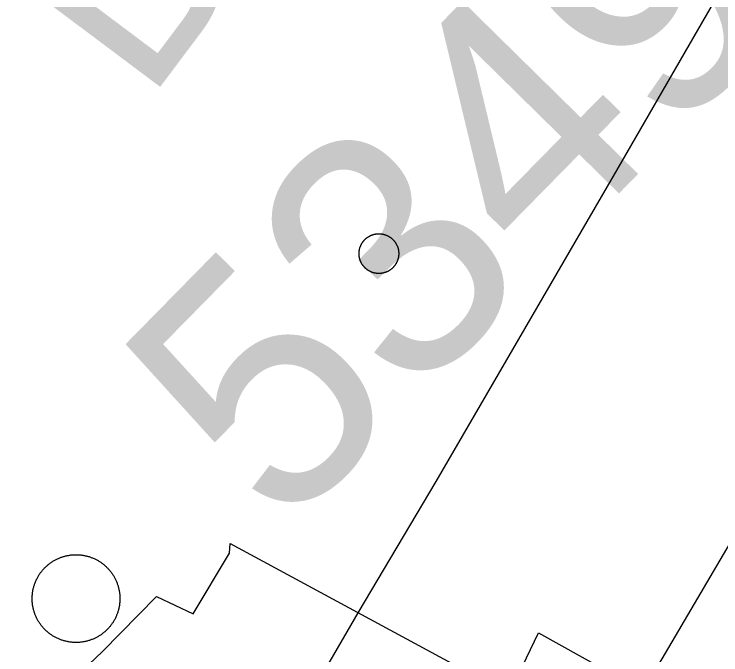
# Model space of a CAD drawing. Extents: x 3568792 to 3606828, y 529143 to 554785.
# Drawn here: x 3575535.6 to 3575822.6, y 544139.3 to 544399.3 of the extents above; entities that cross this region are included whole.
import ezdxf

# ---------------------------------------------------------------- set-up
doc = ezdxf.new("R2010")
doc.units = 0
for name, color, linetype in [('V-DOMW-TANK', 7, 'Continuous'), ('V-RIVR-RANG-IDEN', 7, 'Continuous'), ('V-SURV-IDEN', 7, 'Continuous'), ('V-UTIL-LINE', 7, 'Continuous')]:
    doc.layers.add(name, color=color, linetype=linetype)

msp = doc.modelspace()

# ---------------------------------------------------------------- linework, layer by layer
at = {"layer": 'V-DOMW-TANK'}
for points in [[(3575675.79, 544303.71), (3575675.82, 544303.85), (3575675.85, 544303.99), (3575675.89, 544304.12), (3575675.92, 544304.26), (3575675.96, 544304.4), (3575676, 544304.53), (3575676.04, 544304.66), (3575676.09, 544304.8), (3575676.14, 544304.93), (3575676.19, 544305.06), (3575676.24, 544305.19), (3575676.3, 544305.32), (3575676.35, 544305.45), (3575676.41, 544305.58), (3575676.48, 544305.7), (3575676.54, 544305.83), (3575676.61, 544305.95), (3575676.67, 544306.08), (3575676.74, 544306.2), (3575676.82, 544306.32), (3575676.89, 544306.44), (3575676.97, 544306.55), (3575677.05, 544306.67), (3575677.13, 544306.79), (3575677.21, 544306.9), (3575677.29, 544307.02), (3575677.38, 544307.12), (3575677.47, 544307.23), (3575677.56, 544307.34), (3575677.65, 544307.45), (3575677.75, 544307.55), (3575677.84, 544307.66), (3575677.94, 544307.76), (3575678.04, 544307.86), (3575678.14, 544307.95), (3575678.24, 544308.05), (3575678.35, 544308.15), (3575678.45, 544308.24), (3575678.56, 544308.33), (3575678.67, 544308.42), (3575678.78, 544308.5), (3575678.89, 544308.59), (3575679.01, 544308.67), (3575679.12, 544308.75), (3575679.24, 544308.83), (3575679.36, 544308.91), (3575679.48, 544308.98), (3575679.6, 544309.05), (3575679.72, 544309.12), (3575679.84, 544309.19), (3575679.97, 544309.26), (3575680.09, 544309.32), (3575680.22, 544309.38), (3575680.35, 544309.45), (3575680.47, 544309.5), (3575680.6, 544309.56), (3575680.73, 544309.61), (3575680.87, 544309.66), (3575681, 544309.71), (3575681.13, 544309.76), (3575681.27, 544309.8), (3575681.4, 544309.84), (3575681.54, 544309.88), (3575681.67, 544309.92), (3575681.81, 544309.95), (3575681.95, 544309.98), (3575682.08, 544310.01), (3575682.22, 544310.04), (3575682.36, 544310.06), (3575682.5, 544310.08), (3575682.64, 544310.1), (3575682.78, 544310.12), (3575682.92, 544310.14), (3575683.06, 544310.15), (3575683.2, 544310.16), (3575683.34, 544310.16), (3575683.48, 544310.17), (3575683.62, 544310.17), (3575683.76, 544310.17), (3575683.9, 544310.17), (3575684.04, 544310.16), (3575684.18, 544310.16), (3575684.32, 544310.15), (3575684.46, 544310.14), (3575684.6, 544310.12), (3575684.74, 544310.1), (3575684.88, 544310.08), (3575685.02, 544310.06), (3575685.16, 544310.04), (3575685.3, 544310.01), (3575685.44, 544309.98), (3575685.57, 544309.95), (3575685.71, 544309.92), (3575685.84, 544309.88), (3575685.98, 544309.84), (3575686.12, 544309.8), (3575686.25, 544309.76), (3575686.38, 544309.71), (3575686.51, 544309.66), (3575686.65, 544309.61)], [(3575686.65, 544309.61), (3575686.78, 544309.56), (3575686.91, 544309.51), (3575687.03, 544309.45), (3575687.16, 544309.39), (3575687.29, 544309.33), (3575687.41, 544309.26), (3575687.54, 544309.2), (3575687.66, 544309.13), (3575687.78, 544309.06), (3575687.91, 544308.99), (3575688.02, 544308.91), (3575688.14, 544308.83), (3575688.26, 544308.76), (3575688.37, 544308.68), (3575688.49, 544308.59), (3575688.6, 544308.51), (3575688.71, 544308.42), (3575688.82, 544308.33), (3575688.93, 544308.24), (3575689.04, 544308.15), (3575689.14, 544308.06), (3575689.24, 544307.96), (3575689.34, 544307.86), (3575689.44, 544307.76), (3575689.54, 544307.66), (3575689.64, 544307.56), (3575689.73, 544307.45), (3575689.82, 544307.35), (3575689.91, 544307.24), (3575690, 544307.13), (3575690.09, 544307.02), (3575690.17, 544306.91), (3575690.26, 544306.8), (3575690.34, 544306.68), (3575690.42, 544306.56), (3575690.49, 544306.45), (3575690.57, 544306.33), (3575690.64, 544306.21), (3575690.71, 544306.08), (3575690.78, 544305.96), (3575690.85, 544305.83), (3575690.91, 544305.71), (3575690.97, 544305.58), (3575691.03, 544305.46), (3575691.09, 544305.33), (3575691.14, 544305.2), (3575691.2, 544305.07), (3575691.25, 544304.94), (3575691.29, 544304.81), (3575691.34, 544304.67), (3575691.38, 544304.54), (3575691.43, 544304.4), (3575691.46, 544304.27), (3575691.5, 544304.13), (3575691.53, 544304), (3575691.57, 544303.86), (3575691.6, 544303.72), (3575691.62, 544303.58), (3575691.65, 544303.44), (3575691.67, 544303.3), (3575691.69, 544303.16), (3575691.71, 544303.03), (3575691.72, 544302.89), (3575691.73, 544302.74), (3575691.74, 544302.6), (3575691.75, 544302.46), (3575691.75, 544302.32), (3575691.76, 544302.18), (3575691.76, 544302.04), (3575691.75, 544301.9), (3575691.75, 544301.76), (3575691.74, 544301.62), (3575691.73, 544301.48), (3575691.72, 544301.34), (3575691.71, 544301.2), (3575691.69, 544301.06), (3575691.67, 544300.92), (3575691.65, 544300.78), (3575691.62, 544300.64), (3575691.6, 544300.5), (3575691.57, 544300.37), (3575691.54, 544300.23), (3575691.5, 544300.09), (3575691.47, 544299.96), (3575691.43, 544299.82), (3575691.39, 544299.69), (3575691.34, 544299.55), (3575691.3, 544299.42), (3575691.25, 544299.29), (3575691.2, 544299.16), (3575691.15, 544299.03), (3575691.09, 544298.9), (3575691.03, 544298.77), (3575690.98, 544298.64), (3575690.91, 544298.51), (3575690.85, 544298.39), (3575690.78, 544298.26), (3575690.71, 544298.14), (3575690.65, 544298.02), (3575690.57, 544297.9)], [(3575683.49, 544294.05), (3575683.35, 544294.05), (3575683.21, 544294.06), (3575683.06, 544294.07), (3575682.93, 544294.08), (3575682.79, 544294.1), (3575682.65, 544294.11), (3575682.51, 544294.13), (3575682.37, 544294.16), (3575682.23, 544294.18), (3575682.09, 544294.21), (3575681.95, 544294.23), (3575681.81, 544294.27), (3575681.68, 544294.3), (3575681.54, 544294.34), (3575681.41, 544294.37), (3575681.27, 544294.42), (3575681.14, 544294.46), (3575681.01, 544294.51), (3575680.87, 544294.56), (3575680.74, 544294.6), (3575680.61, 544294.66), (3575680.48, 544294.71), (3575680.36, 544294.77), (3575680.23, 544294.83), (3575680.1, 544294.89), (3575679.98, 544294.95), (3575679.85, 544295.02), (3575679.73, 544295.09), (3575679.61, 544295.16), (3575679.48, 544295.23), (3575679.36, 544295.3), (3575679.25, 544295.38), (3575679.13, 544295.46), (3575679.01, 544295.54), (3575678.9, 544295.62), (3575678.79, 544295.71), (3575678.68, 544295.8), (3575678.57, 544295.88), (3575678.46, 544295.97), (3575678.35, 544296.07), (3575678.25, 544296.16), (3575678.15, 544296.26), (3575678.04, 544296.35), (3575677.95, 544296.45), (3575677.85, 544296.55), (3575677.75, 544296.66), (3575677.66, 544296.76), (3575677.56, 544296.87), (3575677.47, 544296.97), (3575677.39, 544297.09), (3575677.3, 544297.2), (3575677.21, 544297.31), (3575677.13, 544297.42), (3575677.05, 544297.54), (3575676.97, 544297.65), (3575676.9, 544297.77), (3575676.82, 544297.89), (3575676.75, 544298.01), (3575676.68, 544298.14), (3575676.61, 544298.26), (3575676.54, 544298.38), (3575676.48, 544298.51), (3575676.42, 544298.63), (3575676.36, 544298.76), (3575676.3, 544298.89), (3575676.25, 544299.02), (3575676.19, 544299.15), (3575676.14, 544299.28), (3575676.09, 544299.41), (3575676.05, 544299.55), (3575676.01, 544299.68), (3575675.96, 544299.81), (3575675.92, 544299.95), (3575675.89, 544300.09), (3575675.85, 544300.22), (3575675.82, 544300.36), (3575675.79, 544300.5), (3575675.77, 544300.64), (3575675.74, 544300.77), (3575675.72, 544300.91), (3575675.7, 544301.05), (3575675.68, 544301.19), (3575675.67, 544301.33), (3575675.66, 544301.47), (3575675.65, 544301.61), (3575675.64, 544301.76), (3575675.63, 544301.89), (3575675.63, 544302.03), (3575675.63, 544302.18), (3575675.63, 544302.31), (3575675.64, 544302.46), (3575675.65, 544302.6), (3575675.66, 544302.74), (3575675.67, 544302.88), (3575675.68, 544303.02), (3575675.7, 544303.15), (3575675.72, 544303.3), (3575675.74, 544303.44), (3575675.76, 544303.57), (3575675.79, 544303.71)], [(3575690.57, 544297.9), (3575690.5, 544297.78), (3575690.42, 544297.66), (3575690.34, 544297.55), (3575690.26, 544297.43), (3575690.18, 544297.32), (3575690.09, 544297.2), (3575690.01, 544297.09), (3575689.92, 544296.98), (3575689.83, 544296.88), (3575689.74, 544296.77), (3575689.64, 544296.66), (3575689.55, 544296.56), (3575689.45, 544296.46), (3575689.35, 544296.36), (3575689.25, 544296.26), (3575689.15, 544296.17), (3575689.04, 544296.07), (3575688.94, 544295.98), (3575688.83, 544295.89), (3575688.72, 544295.8), (3575688.61, 544295.71), (3575688.5, 544295.63), (3575688.38, 544295.55), (3575688.27, 544295.47), (3575688.15, 544295.39), (3575688.03, 544295.31), (3575687.91, 544295.23), (3575687.79, 544295.17), (3575687.67, 544295.09), (3575687.55, 544295.02), (3575687.42, 544294.96), (3575687.3, 544294.9), (3575687.17, 544294.83), (3575687.04, 544294.77), (3575686.91, 544294.71), (3575686.78, 544294.66), (3575686.65, 544294.61), (3575686.52, 544294.56), (3575686.39, 544294.51), (3575686.26, 544294.46), (3575686.12, 544294.42), (3575685.99, 544294.38), (3575685.85, 544294.34), (3575685.72, 544294.3), (3575685.58, 544294.27), (3575685.44, 544294.24), (3575685.31, 544294.21), (3575685.17, 544294.18), (3575685.03, 544294.16), (3575684.89, 544294.13), (3575684.75, 544294.11), (3575684.61, 544294.1), (3575684.47, 544294.08), (3575684.33, 544294.07), (3575684.19, 544294.06), (3575684.05, 544294.05), (3575683.91, 544294.05), (3575683.77, 544294.05), (3575683.63, 544294.05), (3575683.49, 544294.05)], [(3575545.98, 544172.12), (3575546.16, 544172.38), (3575546.34, 544172.63), (3575546.53, 544172.88), (3575546.72, 544173.12), (3575546.91, 544173.36), (3575547.11, 544173.6), (3575547.31, 544173.84), (3575547.52, 544174.07), (3575547.73, 544174.3), (3575547.95, 544174.53), (3575548.17, 544174.75), (3575548.39, 544174.96), (3575548.61, 544175.18), (3575548.85, 544175.39), (3575549.08, 544175.59), (3575549.32, 544175.79), (3575549.56, 544175.99), (3575549.8, 544176.18), (3575550.05, 544176.37), (3575550.3, 544176.55), (3575550.55, 544176.73), (3575550.81, 544176.91), (3575551.07, 544177.08), (3575551.33, 544177.24), (3575551.6, 544177.41), (3575551.87, 544177.56), (3575552.14, 544177.71), (3575552.41, 544177.86), (3575552.69, 544178), (3575552.97, 544178.14), (3575553.25, 544178.27), (3575553.53, 544178.4), (3575553.82, 544178.53), (3575554.11, 544178.64), (3575554.4, 544178.76), (3575554.69, 544178.86), (3575554.98, 544178.96), (3575555.28, 544179.06), (3575555.57, 544179.16), (3575555.87, 544179.24), (3575556.17, 544179.32), (3575556.47, 544179.4), (3575556.78, 544179.47), (3575557.08, 544179.54), (3575557.39, 544179.6), (3575557.69, 544179.65), (3575558, 544179.7), (3575558.31, 544179.75), (3575558.61, 544179.79), (3575558.92, 544179.82), (3575559.23, 544179.85), (3575559.54, 544179.88), (3575559.85, 544179.89), (3575560.17, 544179.9), (3575560.47, 544179.91), (3575560.79, 544179.91), (3575561.1, 544179.91), (3575561.41, 544179.9), (3575561.72, 544179.89), (3575562.03, 544179.86), (3575562.34, 544179.84), (3575562.65, 544179.81), (3575562.96, 544179.77), (3575563.27, 544179.73), (3575563.58, 544179.68), (3575563.88, 544179.63), (3575564.19, 544179.57), (3575564.49, 544179.51), (3575564.79, 544179.44), (3575565.1, 544179.36), (3575565.4, 544179.29), (3575565.7, 544179.2), (3575565.99, 544179.11), (3575566.29, 544179.02), (3575566.58, 544178.92), (3575566.88, 544178.81), (3575567.17, 544178.7), (3575567.46, 544178.59), (3575567.74, 544178.47), (3575568.03, 544178.34), (3575568.31, 544178.21), (3575568.59, 544178.08), (3575568.87, 544177.94), (3575569.15, 544177.79), (3575569.42, 544177.64), (3575569.69, 544177.49), (3575569.95, 544177.33), (3575570.22, 544177.17), (3575570.48, 544177), (3575570.74, 544176.82), (3575570.99, 544176.65), (3575571.25, 544176.46), (3575571.5, 544176.28), (3575571.74, 544176.09), (3575571.99, 544175.9), (3575572.22, 544175.7), (3575572.46, 544175.49), (3575572.69, 544175.28), (3575572.92, 544175.07), (3575573.15, 544174.86)], [(3575573.15, 544174.86), (3575573.37, 544174.64), (3575573.58, 544174.42), (3575573.8, 544174.19), (3575574, 544173.96), (3575574.21, 544173.73), (3575574.41, 544173.49), (3575574.61, 544173.25), (3575574.8, 544173.01), (3575574.99, 544172.76), (3575575.17, 544172.51), (3575575.35, 544172.25), (3575575.53, 544172), (3575575.7, 544171.74), (3575575.87, 544171.47), (3575576.03, 544171.21), (3575576.18, 544170.94), (3575576.33, 544170.67), (3575576.48, 544170.39), (3575576.62, 544170.12), (3575576.76, 544169.84), (3575576.9, 544169.56), (3575577.02, 544169.27), (3575577.15, 544168.99), (3575577.26, 544168.7), (3575577.38, 544168.41), (3575577.48, 544168.12), (3575577.58, 544167.82), (3575577.68, 544167.53), (3575577.77, 544167.23), (3575577.86, 544166.93), (3575577.95, 544166.63), (3575578.02, 544166.33), (3575578.09, 544166.03), (3575578.16, 544165.72), (3575578.22, 544165.42), (3575578.27, 544165.11), (3575578.32, 544164.81), (3575578.37, 544164.5), (3575578.41, 544164.19), (3575578.44, 544163.88), (3575578.47, 544163.57), (3575578.49, 544163.26), (3575578.51, 544162.95), (3575578.52, 544162.64), (3575578.53, 544162.33), (3575578.53, 544162.02), (3575578.53, 544161.71), (3575578.52, 544161.4), (3575578.5, 544161.09), (3575578.48, 544160.78), (3575578.46, 544160.47), (3575578.43, 544160.16), (3575578.39, 544159.85), (3575578.35, 544159.54), (3575578.3, 544159.23), (3575578.25, 544158.93), (3575578.19, 544158.62), (3575578.13, 544158.32), (3575578.06, 544158.01), (3575577.99, 544157.71)], [(3575553.4, 544145.84), (3575553.12, 544145.97), (3575552.83, 544146.11), (3575552.56, 544146.25), (3575552.28, 544146.39), (3575552.01, 544146.54), (3575551.74, 544146.7), (3575551.47, 544146.86), (3575551.21, 544147.02), (3575550.95, 544147.19), (3575550.69, 544147.36), (3575550.43, 544147.54), (3575550.18, 544147.72), (3575549.93, 544147.91), (3575549.68, 544148.1), (3575549.44, 544148.29), (3575549.2, 544148.49), (3575548.97, 544148.69), (3575548.73, 544148.9), (3575548.5, 544149.11), (3575548.28, 544149.33), (3575548.06, 544149.55), (3575547.84, 544149.77), (3575547.63, 544149.99), (3575547.42, 544150.22), (3575547.21, 544150.46), (3575547.01, 544150.7), (3575546.82, 544150.94), (3575546.62, 544151.18), (3575546.44, 544151.43), (3575546.25, 544151.68), (3575546.07, 544151.93), (3575545.9, 544152.19), (3575545.73, 544152.45), (3575545.56, 544152.71), (3575545.4, 544152.98), (3575545.24, 544153.25), (3575545.09, 544153.52), (3575544.94, 544153.79), (3575544.8, 544154.07), (3575544.67, 544154.35), (3575544.53, 544154.63), (3575544.4, 544154.91), (3575544.28, 544155.2), (3575544.17, 544155.49), (3575544.05, 544155.78), (3575543.94, 544156.07), (3575543.84, 544156.36), (3575543.74, 544156.66), (3575543.65, 544156.95), (3575543.56, 544157.25), (3575543.48, 544157.55), (3575543.41, 544157.85), (3575543.33, 544158.16), (3575543.27, 544158.46), (3575543.21, 544158.77), (3575543.15, 544159.07), (3575543.1, 544159.38), (3575543.06, 544159.69), (3575543.02, 544159.99), (3575542.98, 544160.3), (3575542.96, 544160.61), (3575542.93, 544160.93), (3575542.91, 544161.23), (3575542.9, 544161.55), (3575542.9, 544161.86), (3575542.89, 544162.17), (3575542.9, 544162.48), (3575542.91, 544162.79), (3575542.92, 544163.1), (3575542.94, 544163.41), (3575542.97, 544163.72), (3575543, 544164.03), (3575543.04, 544164.34), (3575543.08, 544164.65), (3575543.12, 544164.95), (3575543.18, 544165.26), (3575543.24, 544165.57), (3575543.3, 544165.87), (3575543.37, 544166.17), (3575543.44, 544166.47), (3575543.52, 544166.78), (3575543.6, 544167.08), (3575543.7, 544167.37), (3575543.79, 544167.67), (3575543.89, 544167.96), (3575543.99, 544168.26), (3575544.1, 544168.55), (3575544.22, 544168.84), (3575544.34, 544169.12), (3575544.46, 544169.41), (3575544.59, 544169.69), (3575544.73, 544169.97), (3575544.87, 544170.25), (3575545.01, 544170.52), (3575545.16, 544170.8), (3575545.32, 544171.07), (3575545.47, 544171.33), (3575545.64, 544171.6), (3575545.81, 544171.86), (3575545.98, 544172.12)], [(3575577.99, 544157.71), (3575577.91, 544157.41), (3575577.82, 544157.11), (3575577.73, 544156.81), (3575577.64, 544156.52), (3575577.54, 544156.22), (3575577.43, 544155.93), (3575577.32, 544155.64), (3575577.21, 544155.35), (3575577.09, 544155.06), (3575576.96, 544154.78), (3575576.83, 544154.49), (3575576.7, 544154.21), (3575576.56, 544153.94), (3575576.41, 544153.66), (3575576.26, 544153.39), (3575576.11, 544153.12), (3575575.95, 544152.85), (3575575.79, 544152.59), (3575575.62, 544152.32), (3575575.45, 544152.07), (3575575.27, 544151.81), (3575575.09, 544151.56), (3575574.9, 544151.31), (3575574.71, 544151.06), (3575574.52, 544150.82), (3575574.32, 544150.58), (3575574.11, 544150.35), (3575573.91, 544150.11), (3575573.7, 544149.89), (3575573.48, 544149.66), (3575573.26, 544149.44), (3575573.04, 544149.22), (3575572.81, 544149.01), (3575572.58, 544148.8), (3575572.35, 544148.59), (3575572.11, 544148.4), (3575571.87, 544148.2), (3575571.62, 544148.01), (3575571.38, 544147.82), (3575571.13, 544147.63), (3575570.87, 544147.45), (3575570.62, 544147.28), (3575570.36, 544147.11), (3575570.09, 544146.94), (3575569.83, 544146.78), (3575569.56, 544146.62), (3575569.29, 544146.47), (3575569.01, 544146.32), (3575568.74, 544146.18), (3575568.46, 544146.04), (3575568.18, 544145.91), (3575567.89, 544145.78), (3575567.61, 544145.66), (3575567.32, 544145.54), (3575567.03, 544145.43), (3575566.74, 544145.32), (3575566.44, 544145.22), (3575566.15, 544145.12), (3575565.85, 544145.03), (3575565.55, 544144.94), (3575565.25, 544144.86), (3575564.95, 544144.78), (3575564.65, 544144.71), (3575564.35, 544144.65), (3575564.04, 544144.59), (3575563.73, 544144.53), (3575563.43, 544144.48), (3575563.12, 544144.44), (3575562.81, 544144.4), (3575562.5, 544144.36), (3575562.19, 544144.33), (3575561.88, 544144.31), (3575561.57, 544144.3), (3575561.26, 544144.28), (3575560.95, 544144.27), (3575560.64, 544144.27), (3575560.33, 544144.28), (3575560.02, 544144.29), (3575559.71, 544144.3), (3575559.4, 544144.32), (3575559.08, 544144.35), (3575558.77, 544144.38), (3575558.47, 544144.42), (3575558.16, 544144.46), (3575557.85, 544144.5), (3575557.54, 544144.56), (3575557.24, 544144.61), (3575556.94, 544144.68), (3575556.63, 544144.75), (3575556.33, 544144.82), (3575556.03, 544144.9), (3575555.73, 544144.98), (3575555.43, 544145.07), (3575555.14, 544145.17), (3575554.84, 544145.27), (3575554.55, 544145.38), (3575554.26, 544145.48), (3575553.97, 544145.6), (3575553.68, 544145.72), (3575553.4, 544145.84)]]:
    msp.add_lwpolyline(points, dxfattribs=at)
at = {"layer": 'V-UTIL-LINE'}
for points in [[(3575604.18, 544034.12), (3575654.04, 544119.7), (3575675.27, 544156.36), (3575706.94, 544209.65), (3575778.95, 544333.58), (3575847.4, 544452.26), (3575898.82, 544542.26), (3575913.06, 544568.09)], [(3575036.77, 543885.79), (3575200.26, 543928.18), (3575297.62, 543955.94), (3575443.65, 544020.67), (3575518.94, 544090.81), (3575571.52, 544140.67), (3575593.42, 544162.95), (3575608.34, 544155.85), (3575622.98, 544180.47), (3575623.35, 544184.49), (3575718.18, 544133.11), (3575720.26, 544125.1), (3575733.97, 544117.99), (3575748.57, 544148.23), (3575790.95, 544124.51), (3575871.68, 544261.76), (3575901.35, 544313.43)]]:
    msp.add_lwpolyline(points, dxfattribs=at)

# ---------------------------------------------------------------- texts
at = {"layer": 'V-RIVR-RANG-IDEN'}
msp.add_text('D-020', height=83, rotation=53.1563, dxfattribs=at).set_placement((3575589.43, 544362.49))
at = {"layer": 'V-SURV-IDEN'}
for s, rotation, p in [('5349+87.5', 45.4922, (3575644.37, 544187.35)), ('5353+93.7', 59.6436, (3575809.84, 543733.53))]:
    msp.add_text(s, height=100, rotation=rotation, dxfattribs=at).set_placement(p)

doc.saveas('drawing.dxf')
